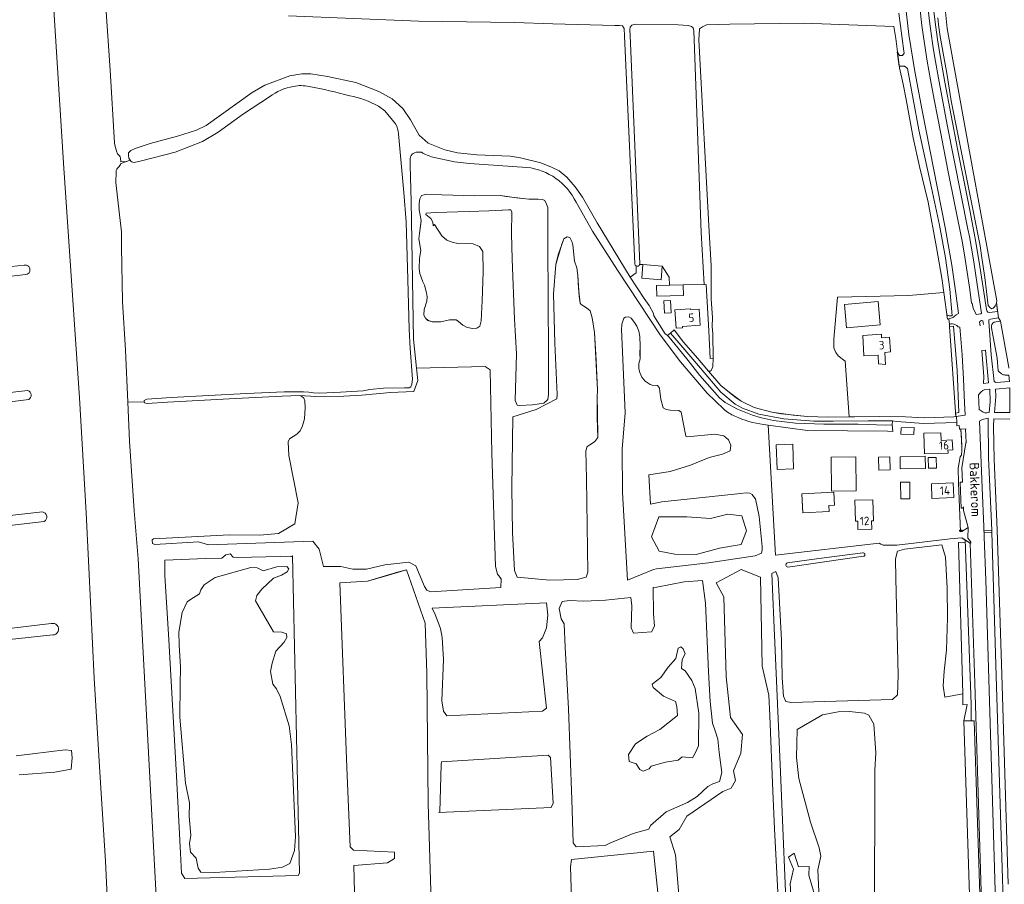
# Model space of a CAD drawing. Header units: metres. Extents: x 209813 to 223847, y 571801 to 587119.
# Tile 578 of 656: x 217179 to 217644, y 579753 to 580161. Entities that reach past the tile are written whole.
import ezdxf
from ezdxf.enums import TextEntityAlignment as Align

# ---------------------------------------------------------------- set-up
doc = ezdxf.new("R2010")
doc.units = ezdxf.units.M
for name, color, linetype, lineweight in [('B-RO-GR-BEPLANTING_CULTUUR_BOSPLANTSOEN-GV', 8, 'Continuous', 0), ('B-RO-GR-GRAS-GV', 8, 'Continuous', 0), ('B-RO-IE-MEUBILAIR_WEGMEUBILAIR-S', 8, 'Continuous', 0), ('B-RO-OG-BEBOUWING-GV', 8, 'Continuous', 0), ('B-RO-OG-BEBOUWING-T18', 8, 'Continuous', 0), ('B-RO-OG-TERREIN_CULTUURSCHEIDING-GV', 8, 'Continuous', 0), ('B-RO-OG-TERREIN_ERF-GV', 8, 'Continuous', 0), ('B-RO-OG-TOPOGRAFIE-T18', 8, 'Continuous', 0), ('B-RO-OG-WATER_GREPPEL-GV', 8, 'Continuous', 0), ('B-RO-OG-WATER_MEER-GV', 8, 'Continuous', 0), ('B-RO-OG-WEG-GV', 8, 'Continuous', 0), ('B-RO-VH-VERHARDING_BETONSTRAATSTEEN-GV', 8, 'Continuous', 0), ('B-RO-VH-VERHARDING_HALFVERHARDING-GV', 8, 'Continuous', 0)]:
    doc.layers.add(name, color=color, linetype=linetype, lineweight=lineweight)
doc.styles.add('NLCS-ISO-M200-T18', font='txt', dxfattribs={"height": 0.36})

# ---------------------------------------------------------------- blocks, each defined once
blk = doc.blocks.new('SIE-WEG_BRIEVENBUS-SO')
at = {"color": 0, "linetype": 'ByBlock', "lineweight": 18}
for points in [[(2, -1), (2, 1), (-2, 1), (-2, -1)], [(-0.1, 0.2), (-0.1, 0.8), (-1.8, 0.8), (-1.8, 0.2)], [(0.1, 0.2), (0.1, 0.8), (1.8, 0.8), (1.8, 0.2)]]:
    blk.add_lwpolyline(points, close=True, dxfattribs=at)

msp = doc.modelspace()

# ---------------------------------------------------------------- linework, layer by layer
at = {"layer": 'B-RO-GR-BEPLANTING_CULTUUR_BOSPLANTSOEN-GV', "flags": 128}
for points in [[(217366.708, 579996.439), (217367.316, 579990.53), (217365.474, 579985.384), (217354.365, 579984.909), (217340.843, 579983.597), (217332.373, 579983.154), (217319.138, 579983.03), (217311.417, 579983.44), (217312.376, 579983.172), (217313.489, 579982.286), (217313.988, 579981.031), (217314.169, 579977.625), (217313.809, 579972.492), (217312.819, 579969.231), (217311.695, 579966.803), (217310.15, 579965.225), (217306.661, 579963.016), (217306.019, 579961.597), (217306.351, 579955.094), (217310.855, 579932.736), (217309.242, 579922.965), (217301.506, 579918.356), (217292.727, 579917.486), (217278.385, 579917.747), (217242.487, 579915.769), (217241.893, 579915.402), (217241.965, 579913.595), (217243.127, 579913.197), (217263.688, 579914.406), (217268.513, 579913.014), (217317.645, 579914.73), (217320.774, 579910.991), (217322.773, 579902.73), (217331.006, 579902.719), (217336.615, 579901.541), (217343.075, 579901.557), (217351.785, 579903.485), (217362.999, 579904.75), (217366.426, 579903.058), (217370.449, 579893.318), (217371.592, 579891.579), (217373.231, 579890.833), (217406.544, 579892.793), (217406.594, 579896.868), (217404.856, 579899.104), (217404.004, 579902.769), (217402.206, 579956.236), (217401.921, 579971.967), (217401.444, 579995.659), (217399.105, 579997.118)], [(217535.154, 579727.826), (217538.338, 579728.142), (217535.755, 579778.842), (217534.96, 579796.665), (217533.52, 579832.286), (217532.99, 579842.081), (217529.865, 579855.762), (217529.084, 579897.781), (217519.865, 579901.293), (217508.184, 579895.045), (217511.704, 579888.463), (217512.879, 579850.869), (217514.888, 579831.437), (217520.58, 579823.508), (217519.799, 579814.685), (217516.317, 579806.239), (217517.21, 579801.708), (217515.297, 579798.135), (217511.342, 579796.539), (217494.313, 579784.925), (217490.741, 579778.671), (217486.257, 579775.087), (217489.017, 579766.664), (217492.438, 579725.433)], [(217503.029, 579885.517), (217501.628, 579896.087), (217493.062, 579895.468), (217480.179, 579892.999), (217478.471, 579892.851), (217478.552, 579880.635), (217479.013, 579874.57), (217477.661, 579871.953), (217469.124, 579871.211), (217468.02, 579873.772), (217468.34, 579884.192), (217467.821, 579888.143), (217455.881, 579886.833), (217445.645, 579886.341), (217438.824, 579886.716), (217435.389, 579886.295), (217434.047, 579882.884), (217434.998, 579878.106), (217436.318, 579875.729), (217436.917, 579864.753), (217438.374, 579835.632), (217440.003, 579792.76), (217440.615, 579772.296), (217441.984, 579770.492), (217455.673, 579770.985), (217457.882, 579772.173), (217468.937, 579776.699), (217476.275, 579778.755), (217477.144, 579780.481), (217484.506, 579786.919), (217494.534, 579791.292), (217499.106, 579794.122), (217504.239, 579798.914), (217506.571, 579800.132), (217509.728, 579801.213), (217510.781, 579805.58), (217509.558, 579814.915), (217508.863, 579821.219), (217507.745, 579825.244), (217506.4, 579828.787), (217505.261, 579839.045), (217504.559, 579852.998)], [(217426.168, 579869.151), (217428.069, 579873.787), (217428.676, 579879.798), (217428.085, 579885.628), (217374.028, 579883.076), (217375.493, 579880.151), (217378.032, 579873.504), (217378.775, 579869.315), (217379.353, 579858.783), (217378.598, 579839.392), (217379.476, 579834.455), (217380.985, 579832.211), (217426.159, 579834.41), (217428.075, 579835.955), (217424.54, 579867.343)], [(217485.495, 579855.304), (217489.077, 579859.371), (217490.244, 579864.226), (217491.535, 579864.768), (217492.514, 579863.914), (217493.576, 579861.601), (217492.121, 579858.893), (217491.702, 579854.545), (217493.534, 579853.496), (217496.65, 579848.993), (217498.156, 579845.121), (217499.938, 579833.475), (217499.722, 579818.151), (217498.244, 579814.567), (217496.893, 579812.392), (217492.027, 579812.935), (217490.168, 579811.367), (217484.155, 579810.383), (217477.376, 579808.559), (217476.538, 579807.247), (217473.731, 579806.08), (217472.164, 579806.991), (217470.391, 579809.668), (217467.01, 579810.689), (217466.692, 579813.944), (217470.072, 579818.985), (217475.541, 579822.705), (217481.487, 579825.796), (217489.914, 579832.471), (217489.531, 579836.683), (217488.866, 579838.985), (217483.254, 579841.611), (217478.37, 579845.659), (217477.86, 579847.19), (217481.978, 579850.399)], [(217377.243, 579786.667), (217430.176, 579789.067), (217431.143, 579791.021), (217429.964, 579812.586), (217428.882, 579813.719), (217378.522, 579810.581), (217378.31, 579809.163), (217377.657, 579786.962)], [(217544.932, 579767.43), (217547.009, 579761.012), (217552.039, 579761.194), (217551.897, 579756.983), (217554.434, 579748.326), (217553.669, 579742.965), (217555.206, 579703.094), (217555.637, 579678.047), (217556.976, 579652.584), (217550.459, 579648.314), (217548.545, 579650.101), (217546.891, 579654.945), (217547.374, 579667.89), (217547.039, 579691.751), (217543.11, 579753.026), (217544.713, 579759.918), (217542.235, 579765.606)]]:
    msp.add_lwpolyline(points, close=True, dxfattribs=at)
for points in [[(217625.011, 579829.917), (217626.644, 579837.61), (217624.662, 579837.49), (217624.522, 579842.718), (217616.143, 579841.105), (217615.365, 579846.461), (217615.838, 579853.337), (217616.921, 579863.343), (217617.31, 579878.461), (217617.198, 579892.563), (217616.489, 579907.236), (217614.675, 579912.994), (217597.033, 579910.891), (217593.695, 579909.952), (217592.88, 579906.414), (217592.887, 579897.051), (217594.085, 579851.527), (217593.793, 579842.176), (217591.329, 579840.008), (217543.534, 579838.489), (217541, 579839.075), (217539.899, 579841.56), (217539.23, 579850.15), (217539.031, 579867.974), (217537.458, 579897.462), (217536.335, 579900.468), (217534.365, 579899.489), (217535.393, 579877.429), (217538.363, 579809.305), (217541.969, 579723.004)], [(217373.63, 579744.396), (217372.198, 579790.937), (217371.606, 579852.223), (217370.682, 579875.936), (217368.558, 579882.3), (217361.992, 579901.258), (217350.736, 579897.807), (217343.559, 579895.873), (217330.472, 579895.078), (217333.699, 579807.844), (217335.395, 579770.44), (217336.903, 579768.799), (217356.347, 579767.971), (217356.287, 579764.852), (217353.03, 579762.944), (217337.078, 579761.592), (217338.335, 579711.147)], [(217558.211, 579715.256), (217556.202, 579759.592), (217557.59, 579766.038), (217556.752, 579769.94), (217552.691, 579782.01), (217547.235, 579802.633), (217546.119, 579812.572), (217546.44, 579825.743), (217558.394, 579832.745), (217565.684, 579834.203), (217571.15, 579834.386), (217578.166, 579833.547), (217580.19, 579832.607), (217582.614, 579828.267), (217583.566, 579814.761), (217583.086, 579806.619), (217582.943, 579734.635)], [(217631.073, 579646.188), (217625.011, 579829.917), (217628.569, 579829.924)], [(217179.129, 579804.341), (217195.947, 579805.675), (217203.562, 579807.04), (217204.092, 579812.438), (217203.774, 579815.825), (217200.811, 579816.142), (217177.633, 579813.39)], [(217480.998, 579744.338), (217478.602, 579768.337), (217439.841, 579764.417), (217439.366, 579761.027), (217442.212, 579670.558)]]:
    msp.add_lwpolyline(points, dxfattribs=at)
at = {"layer": 'B-RO-GR-GRAS-GV', "flags": 128}
for points in [[(217223.543, 579682.462), (217223.182, 579689.435), (217221.739, 579723.456), (217219.867, 579763.643), (217217.247, 579803.117), (217214.464, 579850.074), (217212.856, 579882.781), (217210.752, 579928.039), (217207.621, 579982.37), (217200.218, 580090.867), (217195.291, 580168.008), (217186.665, 580325.601), (217179.342, 580442.874)], [(217748.758, 580186.596), (217659.26, 580185.845), (217637.499, 580185.859), (217614.757, 580186.309), (217614.773, 580183.438), (217614.446, 580183.301), (217614.898, 580180.122), (217615.062, 580180.136), (217615.21, 580177.372), (217617.152, 580156.686), (217626.677, 580104.696), (217640.636, 580028.106), (217640.476, 580027.395), (217641.448, 580020.215), (217642.374, 580018.571), (217646.361, 579996.698), (217646.361, 579996.398)], [(217220.074, 580166.987), (217222.086, 580137.033), (217224.014, 580102.785)], [(217469.805, 580045.641), (217464.797, 580153.33), (217464.69, 580156.748), (217463.882, 580157.926), (217462.472, 580158.139), (217460.349, 580158.148), (217431.056, 580158.881), (217412.999, 580159.561), (217367.684, 580160.252), (217306.215, 580162.7)], [(217482.608, 580044.612), (217485.927, 580039.369), (217486.034, 580035.513), (217492.571, 580035.695), (217502.416, 580035.937), (217500.998, 580060.477), (217497.761, 580151.488), (217497.546, 580155.484), (217497.207, 580157.075), (217496.506, 580157.635), (217494.945, 580158.226), (217490.22, 580158.427), (217469.898, 580158.822), (217468.31, 580158.316), (217467.517, 580157.324), (217467.396, 580156.106), (217467.487, 580153.479), (217472.065, 580045.669)], [(217231.466, 580094.567), (217230.906, 580095.539), (217230.626, 580096.885), (217230.718, 580097.99), (217231.823, 580099.176), (217233.8, 580100.13), (217241.002, 580102.373), (217253.822, 580105.831), (217262.846, 580108.747), (217267.354, 580110.916), (217289.14, 580126.598), (217294.997, 580129.963), (217306.917, 580134.371), (217312.462, 580135.323), (217316.77, 580135.339), (217324.723, 580134.071), (217338.063, 580131.175), (217348.95, 580126.967), (217355.178, 580123.532), (217360.181, 580119.018), (217363.859, 580113.669), (217367.992, 580106.418), (217372.112, 580102.542), (217380.057, 580099.401), (217386.04, 580098.076), (217395.171, 580097.133), (217410.916, 580096.488), (217415.784, 580095.703), (217425.315, 580093.324), (217430.471, 580091.305), (217434.003, 580089.594), (217437.674, 580086.51), (217441.623, 580082.048), (217445.042, 580077.056), (217451.882, 580065.02), (217467.527, 580039.393), (217470.402, 580041.461), (217470.402, 580044.642)], [(217297.307, 580124.493), (217284.932, 580116.426), (217273.001, 580107.736), (217265.683, 580103.412), (217252.71, 580098.423), (217236.91, 580094.265), (217233.347, 580093.454)], [(217356.826, 580111.728), (217351.67, 580117.882), (217348.687, 580120.013)], [(217224.811, 580089.064), (217224.739, 580084.022), (217226.389, 580068.767), (217227.365, 580060.783), (217227.422, 580053.591), (217227.79, 580027.925), (217229.212, 580004.937), (217230.335, 579980.359), (217238.137, 579980.561), (217238.069, 579981.11), (217239.321, 579981.752), (217250.894, 579982.534), (217286.363, 579984.441), (217304.231, 579985.265), (217313.243, 579985.286), (217315.775, 579985.069), (217317.998, 579984.728), (217321.101, 579984.593), (217330.771, 579985.126), (217341.491, 579985.702), (217344.674, 579986.356), (217351.076, 579986.997), (217360.946, 579987.056), (217363.243, 579987.097), (217363.999, 579987.625), (217364.515, 579988.865), (217364.828, 579991.17), (217363.668, 580005.613), (217363.201, 580014.831), (217362.628, 580038.181), (217361.828, 580065.543), (217360.746, 580079.243), (217358.17, 580107.026)], [(216954.127, 580102.957), (216951.703, 580094.915), (216946.412, 580082.03), (216944.495, 580077.042), (216942.47, 580073.343), (216939.824, 580067.194), (216938.021, 580063.717), (216937.566, 580062.37), (216936.618, 580060.446), (216934.406, 580054.859), (216931.928, 580043.577), (216930.901, 580030.807), (216930.639, 580025.156), (216931.062, 580019.802), (216931.424, 580018.38), (216932.096, 580017.281), (216932.959, 580017.052), (216947.841, 580018.409), (216952.849, 580018.808), (216963.655, 580020.337), (216973.973, 580021.101), (217039.045, 580028.28), (217112.465, 580037.741), (217181.393, 580044.984)], [(217226.888, 580095.505), (217227.003, 580093.752), (217229.587, 580093.886)], [(217418.737, 580091.194), (217391.643, 580093.079), (217384.6, 580093.74), (217374.364, 580095.928)], [(217231.466, 580094.567), (217227.054, 580092.968)], [(217363.749, 580092.008), (217364.096, 580075.296), (217365.304, 580010.085), (217366.708, 579996.439), (217399.105, 579997.118), (217401.444, 579995.659), (217401.921, 579971.967), (217402.206, 579956.236), (217404.004, 579902.769), (217404.856, 579899.104), (217406.594, 579896.868), (217406.544, 579892.793), (217373.231, 579890.833), (217371.592, 579891.579), (217370.449, 579893.318), (217366.426, 579903.058), (217362.999, 579904.75), (217351.785, 579903.485), (217343.075, 579901.557), (217336.615, 579901.541), (217331.006, 579902.719), (217322.773, 579902.73), (217320.774, 579910.991), (217317.645, 579914.73), (217268.513, 579913.014), (217263.688, 579914.406), (217243.127, 579913.197), (217241.965, 579913.595), (217241.893, 579915.402), (217242.487, 579915.769), (217278.385, 579917.747), (217292.727, 579917.486), (217301.506, 579918.356), (217309.242, 579922.965), (217310.855, 579932.736), (217306.351, 579955.094), (217306.019, 579961.597), (217306.661, 579963.016), (217310.15, 579965.225), (217311.695, 579966.803), (217312.819, 579969.231), (217313.809, 579972.492), (217314.169, 579977.625), (217313.988, 579981.031), (217313.489, 579982.286), (217312.376, 579983.172), (217311.417, 579983.44), (217307.317, 579983.39), (217303.316, 579983.127), (217281.233, 579982.035), (217249.147, 579980.285), (217239.573, 579979.659), (217238.208, 579979.991), (217238.137, 579980.561)], [(217511.715, 579977.078), (217503.864, 579984.66), (217491.303, 579999.345), (217481.674, 580012.059), (217461.625, 580042.66), (217449.707, 580061.05), (217442.049, 580074.709)], [(217471.998, 580045.255), (217473.461, 580045.255), (217482.608, 580044.612)], [(217182.21, 580040.572), (216974.573, 580016.766), (216934.119, 580012.047)], [(216934.472, 580009.048), (216940.34, 579957.761), (216942.994, 579957.395), (216949.972, 579957.998), (216971.756, 579960.918), (216984.902, 579962.849), (217065.58, 579972.639), (217183.162, 579985.777)], [(217183.585, 579981.65), (217135.843, 579975.65), (217072.127, 579968.197), (217022.876, 579962.728), (216985.504, 579958.678), (216949.008, 579954.455), (216940.335, 579953.441), (216939.532, 579953.161), (216939.347, 579952.619), (216942.494, 579920.511), (216943.975, 579913.864), (216945.721, 579901.381), (216945.867, 579901.052), (216946.78, 579900.787), (216948.086, 579900.845), (216972.22, 579903.579), (216987.236, 579905.203), (217100.745, 579918.565), (217190.041, 579928.521)], [(217230.335, 579980.359), (217231.178, 579961.891), (217233.382, 579928.99), (217235.317, 579906.361), (217250.151, 579626.078), (217250.568, 579626.078), (217250.568, 579627.016), (217253.525, 579627.016), (217253.654, 579623.733), (217254.636, 579601.159)], [(217625.669, 579915.291), (217624.185, 579916.245), (217618.68, 579915.848), (217593.457, 579912.839), (217588.152, 579912.776), (217587.002, 579912.895), (217585.931, 579913.252), (217585.067, 579913.841), (217536.107, 579908.116), (217532.693, 579969.459), (217530.438, 579969.772)], [(217190.826, 579923.954), (216978.711, 579899.396), (216960.954, 579897.182), (216946.78, 579895.181), (216947.341, 579887.894), (216948.274, 579874.341)], [(217541.969, 579723.004), (217538.363, 579809.305), (217535.393, 579877.429), (217534.365, 579899.489), (217536.335, 579900.468), (217537.458, 579897.462), (217539.031, 579867.974), (217539.23, 579850.15), (217539.899, 579841.56), (217541, 579839.075), (217543.534, 579838.489), (217591.329, 579840.008), (217593.793, 579842.176), (217594.085, 579851.527), (217592.887, 579897.051), (217592.88, 579906.414), (217593.695, 579909.952), (217597.033, 579910.891), (217614.675, 579912.994), (217616.489, 579907.236), (217617.198, 579892.563), (217617.31, 579878.461), (217616.921, 579863.343), (217615.838, 579853.337), (217615.365, 579846.461), (217616.143, 579841.105), (217624.522, 579842.718), (217622.61, 579914.062), (217625.71, 579914.182), (217625.669, 579915.291)], [(217541.817, 579904.446), (217556.542, 579906.515), (217577.393, 579909.18)], [(217338.335, 579711.147), (217337.078, 579761.592), (217353.03, 579762.944), (217356.287, 579764.852), (217356.347, 579767.971), (217336.903, 579768.799), (217335.395, 579770.44), (217333.699, 579807.844), (217330.472, 579895.078), (217343.559, 579895.873), (217357.773, 579900.062), (217361.992, 579901.258), (217368.558, 579882.3), (217370.682, 579875.936), (217371.606, 579852.223), (217372.198, 579790.937), (217373.63, 579744.396)], [(216949.33, 579868.022), (216952.643, 579848.68), (216952.753, 579847.122), (217194.158, 579875.778)], [(217194.958, 579870.43), (217083.815, 579858.469), (216953.046, 579842.98), (216953.353, 579838.643), (216955.765, 579815.414)], [(217177.633, 579813.39), (217200.811, 579816.142), (217203.774, 579815.825), (217204.092, 579812.438), (217203.562, 579807.04), (217195.947, 579805.675), (217179.129, 579804.341)], [(217442.212, 579670.558), (217439.366, 579761.027), (217439.841, 579764.417), (217478.602, 579768.337), (217480.998, 579744.338)]]:
    msp.add_lwpolyline(points, dxfattribs=at)
for points in [[(217569.022, 579999.614), (217565.725, 580002.263), (217564.631, 580003.789), (217563.736, 580005.945), (217563.674, 580010.009), (217565.456, 580029.826), (217598.934, 580030.713), (217615.635, 580032.102), (217614.74, 580038.889), (217612.163, 580053.292), (217608.276, 580074.777), (217604.093, 580091.551), (217601.183, 580105.177), (217597.895, 580123.191), (217596.42, 580130.392), (217594.7, 580138.131), (217592.884, 580152.023), (217592.087, 580157.668), (217549.483, 580159.318), (217514.525, 580158.722), (217503.545, 580158.458), (217501.759, 580157.598), (217500.29, 580156.645), (217500.031, 580151.425), (217504.759, 580060.708), (217505.725, 580044.879), (217505.75, 580028.966), (217506.484, 580020.272), (217506.313, 580016.066), (217506.525, 580012.519), (217506.794, 580001.058), (217506.509, 579997.05), (217505.751, 579995.268), (217505.297, 579994.946), (217504.488, 579995.002), (217510.328, 579988.262), (217516.926, 579982.87), (217520.005, 579980.749), (217526.12, 579977.843), (217534.344, 579975.584), (217544.446, 579974.178), (217551.232, 579973.578), (217561.092, 579973.326), (217570.932, 579973.414)], [(217368.623, 580063.424), (217368.907, 580066.171), (217367.886, 580071.073), (217367.952, 580074.141), (217368.173, 580076.386), (217369.029, 580077.832), (217371.473, 580078.497), (217378.631, 580078.221), (217394.043, 580077.737), (217406.128, 580077.933), (217413.804, 580076.736), (217419.656, 580076.175), (217424.163, 580076.137), (217426.074, 580075.934), (217427.179, 580075.477), (217428.019, 580073.847), (217428.596, 580072.307), (217428.665, 580069.781), (217428.733, 580055.5), (217428.678, 580054.593), (217429.016, 580003.073), (217428.933, 579983.973), (217428.666, 579981.584), (217426.767, 579979.832), (217421.393, 579979.02), (217415.222, 579978.765), (217414.241, 579978.938), (217413.318, 579981.186), (217413.801, 580003.226), (217412.956, 580019.592), (217411.849, 580047.779), (217411.58, 580060.006), (217411.732, 580069.999), (217411.257, 580071.206), (217407.278, 580071.039), (217400.87, 580070.732), (217391.459, 580070.323), (217375.634, 580069.941), (217371.231, 580069.503), (217371.051, 580068.904), (217373.423, 580066.968), (217374.384, 580065.245), (217374.581, 580063.579), (217375.143, 580064.162), (217378.696, 580058.837), (217380.974, 580056.852), (217383.473, 580055.8), (217386.225, 580055.207), (217393.381, 580055.05), (217396.408, 580053.794), (217397.977, 580051.461), (217398.151, 580041.856), (217397.612, 580028.183), (217397.188, 580018.662), (217396.517, 580016.218), (217395.079, 580015.31), (217393.245, 580015.181), (217390.568, 580015.586), (217388.474, 580016.621), (217386.51, 580018.445), (217385.377, 580019.14), (217382.3, 580019.203), (217378.191, 580018.318), (217375.641, 580018.248), (217374.09, 580018.315), (217372.004, 580018.969), (217370.913, 580019.927), (217370.124, 580021.367), (217370.362, 580024.018), (217371.554, 580027.997), (217371.684, 580030.003), (217371.459, 580031.93), (217370.366, 580035.63), (217369.648, 580037.095), (217368.266, 580041.004), (217367.987, 580043.24), (217368.108, 580048.393), (217368.641, 580051.907), (217367.801, 580057.472), (217368.018, 580059.931)], [(217449.593, 580020.184), (217450.768, 580013.243), (217452.14, 579986.182), (217451.916, 579982.744), (217451.951, 579972.945), (217452.238, 579963.699), (217450.843, 579961.742), (217449.266, 579960.593), (217447.166, 579959.387), (217446.677, 579957.399), (217446.893, 579944.193), (217447.477, 579900.117), (217446.757, 579897.743), (217442.582, 579896.571), (217429.687, 579896.289), (217414.162, 579897.772), (217412.962, 579900.85), (217411.993, 579918.787), (217411.658, 579939.93), (217412.124, 579973.368), (217423.196, 579976.859), (217432.929, 579981.852), (217433.083, 579983.905), (217431.95, 580008.229), (217431.385, 580031.514), (217432.376, 580045.266), (217435.254, 580054.879), (217436.233, 580057.424), (217437.718, 580058.381), (217439.01, 580058.142), (217439.976, 580056.157), (217440.432, 580054.639), (217441.241, 580046.833), (217442.346, 580043.753), (217442.793, 580040.161), (217443.448, 580030.326), (217443.985, 580027.021), (217444.425, 580026.385), (217446.861, 580024.88), (217448.627, 580023.457)], [(217472.147, 580003.163), (217472.189, 580000.851), (217471.682, 579998.568), (217471.681, 579996.002), (217472.116, 579994.388), (217473.087, 579992.117), (217474.622, 579990.285), (217477.035, 579988.707), (217477.923, 579988.413), (217480.5, 579988.269), (217481.43, 579986.951), (217481.505, 579985.45), (217482.049, 579981.764), (217483.054, 579977.61), (217484.594, 579976.827), (217486.41, 579976.598), (217490.515, 579976.41), (217491.645, 579975.653), (217493.81, 579964.333), (217494.484, 579963.94), (217507.574, 579965.298), (217511.738, 579964.467), (217513.966, 579962.529), (217515.012, 579960.068), (217514.824, 579957.299), (217511.179, 579955.826), (217504.795, 579954.184), (217496.087, 579950.521), (217486.413, 579947.532), (217476.329, 579946.11), (217477.167, 579932.224), (217482.428, 579933.262), (217519.667, 579937.193), (217522.321, 579937.608), (217523.976, 579937.364), (217525.194, 579936.744), (217525.778, 579935.744), (217526.733, 579934.651), (217528.474, 579926.352), (217529.871, 579912.233), (217529.898, 579910.656), (217529.507, 579909.023), (217526.62, 579907.767), (217504.45, 579904.534), (217479.98, 579901.706), (217478.484, 579901.335), (217466.263, 579896.309), (217463.867, 579937.753), (217463.712, 579958.113), (217465.128, 579975.297), (217463.448, 580014.784), (217463.618, 580016.653), (217463.619, 580017.219), (217464.498, 580020.001), (217465.301, 580020.445), (217466.966, 580020.69), (217468.028, 580019.946), (217469.637, 580017.996), (217470.623, 580016.226), (217471.595, 580013.883), (217472.093, 580011.412), (217472.272, 580006.79)], [(217307.637, 579907.492), (217308.078, 579907.738), (217311.498, 579758.044), (217310.744, 579756.929), (217257.342, 579755.463), (217255.72, 579757.953), (217255.293, 579767.386), (217253.278, 579806.837), (217249.691, 579868.187), (217247.813, 579898.519), (217247.912, 579905.764), (217267.136, 579906.459), (217274.77, 579906.63), (217276.709, 579908.226), (217278.645, 579908.766), (217280.173, 579907.227), (217281.996, 579906.932), (217302.36, 579907.453), (217307.279, 579907.626)], [(217426.168, 579869.151), (217424.54, 579867.343), (217428.075, 579835.955), (217426.159, 579834.41), (217380.985, 579832.211), (217379.476, 579834.455), (217378.598, 579839.392), (217379.353, 579858.783), (217378.775, 579869.315), (217378.032, 579873.504), (217375.493, 579880.151), (217374.131, 579883.031), (217428.085, 579885.628), (217428.676, 579879.798), (217428.069, 579873.787)]]:
    msp.add_lwpolyline(points, close=True, dxfattribs=at)
at = {"layer": 'B-RO-GR-GRAS-GV'}
for points in [[(217308.562, 580129.397, 0.1230124), (217297.307, 580124.493)], [(217315.991, 580129.33, 0.1080945), (217308.562, 580129.397)], [(217335.113, 580125.009, 0.018463), (217315.991, 580129.33)], [(217348.687, 580120.013, 0.0758199), (217335.113, 580125.009)], [(217358.17, 580107.026, 0.0974665), (217356.826, 580111.728)], [(217224.014, 580102.785, 0.0316668), (217225.145, 580098.347)], [(217225.145, 580098.347, 0.1055157), (217225.565, 580097.62)], [(217225.565, 580097.62, -0.0033005), (217226.39, 580096.699)], [(217226.39, 580096.699, -0.1658947), (217226.888, 580095.505)], [(217363.889, 580096.228, 0.095755), (217363.749, 580092.008)], [(217365.703, 580098.075, 0.2084394), (217363.889, 580096.228)], [(217369.011, 580098.305, 0.1232879), (217365.703, 580098.075)], [(217374.364, 580095.928, -0.0463724), (217369.011, 580098.305)], [(217225.947, 580091.299, 0.1849891), (217224.811, 580089.064)], [(217227.054, 580092.968, -0.1502528), (217225.947, 580091.299)], [(217233.347, 580093.454, -0.1986889), (217231.466, 580094.567)], [(217442.049, 580074.709, 0.2562982), (217418.737, 580091.194)], [(217181.393, 580044.984, -1.0713422), (217182.21, 580040.572)], [(217470.402, 580044.642, -0.2773327), (217469.805, 580045.641)], [(217472.065, 580045.669, -0.0940843), (217471.998, 580045.255)], [(217183.162, 579985.777, -0.6722687), (217183.585, 579981.65)], [(217516.958, 579973.764, -0.0821179), (217511.715, 579977.078)], [(217530.438, 579969.772, -0.0780912), (217516.958, 579973.764)], [(217190.041, 579928.521, -0.7330018), (217190.826, 579923.954)], [(217194.158, 579875.778, -1.1705742), (217194.958, 579870.43)]]:
    msp.add_lwpolyline(points, format="xyb", dxfattribs=at)
at = {"layer": 'B-RO-OG-BEBOUWING-GV', "flags": 128}
for points in [[(217473.461, 580045.255), (217473.007, 580038.798), (217482.154, 580038.155), (217482.608, 580044.612)], [(217492.571, 580035.695), (217479.919, 580035.342), (217480.057, 580030.387), (217492.709, 580030.74)], [(217568.682, 580026.4), (217569.639, 580015.424), (217585.532, 580016.81), (217584.575, 580027.786)], [(217577.312, 580011.825), (217577.92, 580002.182), (217584.556, 580002.6), (217584.82, 579998.41), (217588.084, 579998.114), (217587.722, 580003.855), (217590.468, 580004.028), (217590.028, 580011.004), (217586.235, 580010.765), (217586.133, 580012.381)], [(217601.564, 579968.329), (217595.414, 579968.212), (217595.381, 579965.163), (217601.529, 579965.097)], [(217619.803, 579957.759), (217619.607, 579962.512), (217614.435, 579962.299), (217614.286, 579965.897), (217606.247, 579965.7), (217606.486, 579956.002), (217617.612, 579956.276), (217617.555, 579957.666)], [(217544.275, 579960.481), (217536.534, 579960.208), (217536.944, 579948.601), (217544.685, 579948.874)], [(217562.639, 579938.366), (217574.289, 579938.505), (217574.097, 579954.542), (217562.447, 579954.403)], [(217584.776, 579954.388), (217584.932, 579948.235), (217590.233, 579948.369), (217590.077, 579954.522)], [(217595.028, 579948.839), (217606.899, 579949.028), (217606.807, 579954.791), (217594.936, 579954.602)], [(217608.375, 579949.198), (217612.096, 579949.25), (217612.027, 579954.205), (217608.306, 579954.153)], [(217595.245, 579934.639), (217599.574, 579934.675), (217599.509, 579942.542), (217595.18, 579942.506)], [(217619.987, 579942.252), (217609.729, 579941.818), (217610.021, 579934.914), (217620.279, 579935.348)], [(217548.972, 579930.756), (217549.119, 579928.044), (217561.541, 579928.716), (217561.39, 579931.5), (217563.991, 579931.641), (217563.653, 579937.886), (217548.63, 579937.073)], [(217573.638, 579934.09), (217573.891, 579924.142), (217574.954, 579924.169), (217575.055, 579920.174), (217581.584, 579920.34), (217581.483, 579924.283), (217582.429, 579924.307), (217582.175, 579934.306)]]:
    msp.add_lwpolyline(points, close=True, dxfattribs=at)
at = {"layer": 'B-RO-OG-TERREIN_CULTUURSCHEIDING-GV', "flags": 128}
msp.add_lwpolyline([(217591.357, 579971.497), (217579.875, 579971.5), (217563.369, 579971.295), (217554.176, 579971.435), (217540.064, 579972.478), (217528.323, 579974.694), (217520.588, 579977.446), (217517.081, 579979.383), (217510.332, 579985.108), (217500.704, 579996.403), (217496.129, 580001.747), (217487.632, 580011.705), (217486.516, 580012.944), (217485.236, 580011.791), (217486.002, 580011.035), (217490.124, 580005.897), (217494.924, 580000), (217500.443, 579992.875), (217509.785, 579982.438), (217512.411, 579980.191), (217518.255, 579977.012), (217525.325, 579974.2), (217529.512, 579972.866), (217535.173, 579971.754), (217545.519, 579970.475), (217559.029, 579970.014), (217575.195, 579969.893), (217588.261, 579969.522), (217591.241, 579969.597)], close=True, dxfattribs=at)
at = {"layer": 'B-RO-OG-TERREIN_ERF-GV', "flags": 128}
for points in [[(217470.402, 580044.642), (217470.402, 580041.461), (217467.527, 580039.393), (217474.154, 580029.285), (217476.575, 580025.919), (217478.53, 580022.196), (217478.669, 580021.056), (217484.048, 580012.589), (217484.833, 580012.189), (217485.236, 580011.791), (217486.516, 580012.944)], [(217486.516, 580012.944), (217488.298, 580014.55), (217492.687, 580008.588), (217499.519, 580000.892), (217504.488, 579995.002), (217505.297, 579994.946), (217505.751, 579995.268), (217506.509, 579997.05), (217506.794, 580001.058), (217505.23, 580000.992), (217504.684, 580014.015), (217503.416, 580035.961), (217492.571, 580035.695), (217492.709, 580030.74), (217480.057, 580030.387), (217479.919, 580035.342), (217486.034, 580035.513), (217485.927, 580039.369), (217482.608, 580044.612), (217482.154, 580038.155), (217473.007, 580038.798), (217473.461, 580045.255), (217471.998, 580045.255)]]:
    msp.add_lwpolyline(points, dxfattribs=at)
at = {"layer": 'B-RO-OG-TERREIN_ERF-GV'}
msp.add_lwpolyline([(217471.998, 580045.255, -0.457608), (217470.402, 580044.642)], format="xyb", dxfattribs=at)
at = {"layer": 'B-RO-OG-TERREIN_ERF-GV', "flags": 128}
for points in [[(217563.674, 580010.009), (217563.736, 580005.945), (217564.631, 580003.789), (217565.725, 580002.263), (217569.022, 579999.614), (217570.932, 579973.414), (217585.434, 579973.491), (217597.46, 579973.423), (217606.27, 579972.952), (217620.294, 579973.405), (217621.224, 579973.525), (217618.312, 580016.062), (217618.243, 580017.077), (217618.06, 580019.747), (217617.293, 580019.591), (217615.635, 580032.102), (217598.934, 580030.713), (217565.456, 580029.826)], [(217483.452, 580028.134), (217486.584, 580028.273), (217486.842, 580022.454), (217483.71, 580022.315)], [(217569.639, 580015.424), (217568.682, 580026.4), (217584.575, 580027.786), (217585.532, 580016.81)], [(217488.674, 580023.95), (217496.039, 580024.407), (217496.064, 580024.009), (217500.164, 580024.263), (217500.655, 580016.62), (217492.172, 580016.083), (217492.217, 580015.375), (217489.217, 580015.192)], [(217577.92, 580002.182), (217577.312, 580011.825), (217586.133, 580012.381), (217586.235, 580010.765), (217590.028, 580011.004), (217590.468, 580004.028), (217587.722, 580003.855), (217588.084, 579998.114), (217584.82, 579998.41), (217584.556, 580002.6)], [(217624.322, 579916.157), (217628.129, 579913.709), (217628.396, 579913.742), (217628.354, 579914.298), (217627.798, 579915.2), (217626.906, 579916.094), (217627.137, 579921.154), (217624.176, 579919.22), (217623.514, 579919.127), (217622.607, 579942.185), (217622.453, 579949.226), (217623.29, 579954.545), (217623.912, 579955.37), (217624.094, 579957.508), (217623.98, 579963.358), (217623.646, 579967.614), (217623.059, 579967.592), (217622.937, 579969.308), (217621.78, 579969.202), (217621.728, 579970.66), (217606.017, 579970.339), (217593.432, 579971.187), (217591.357, 579971.497), (217591.241, 579969.597), (217591.44, 579968.199), (217591.55, 579966.492), (217589.074, 579966.572), (217551.287, 579966.883), (217532.693, 579969.459), (217536.107, 579908.116), (217585.067, 579913.841), (217585.931, 579913.252), (217587.002, 579912.895), (217588.152, 579912.776), (217593.457, 579912.839), (217618.68, 579915.848), (217624.185, 579916.245)], [(217601.529, 579965.097), (217595.381, 579965.163), (217595.414, 579968.212), (217601.564, 579968.329)], [(217617.612, 579956.276), (217606.486, 579956.002), (217606.247, 579965.7), (217614.286, 579965.897), (217614.435, 579962.299), (217619.607, 579962.512), (217619.803, 579957.759), (217617.555, 579957.666)], [(217536.944, 579948.601), (217536.534, 579960.208), (217544.275, 579960.481), (217544.685, 579948.874)], [(217574.097, 579954.542), (217574.289, 579938.505), (217562.639, 579938.366), (217562.447, 579954.403)], [(217590.233, 579948.369), (217584.932, 579948.235), (217584.776, 579954.388), (217590.077, 579954.522)], [(217606.807, 579954.791), (217606.899, 579949.028), (217595.028, 579948.839), (217594.936, 579954.602)], [(217612.027, 579954.205), (217612.096, 579949.25), (217608.375, 579949.198), (217608.306, 579954.153)], [(217599.509, 579942.542), (217599.574, 579934.675), (217595.245, 579934.639), (217595.18, 579942.506)], [(217610.021, 579934.914), (217609.729, 579941.818), (217619.987, 579942.252), (217620.279, 579935.348)], [(217563.991, 579931.641), (217561.39, 579931.5), (217561.541, 579928.716), (217549.119, 579928.044), (217548.63, 579937.073), (217563.653, 579937.886)], [(217582.429, 579924.307), (217581.483, 579924.283), (217581.584, 579920.34), (217575.055, 579920.174), (217574.954, 579924.169), (217573.891, 579924.142), (217573.638, 579934.09), (217582.175, 579934.306)]]:
    msp.add_lwpolyline(points, close=True, dxfattribs=at)
at = {"layer": 'B-RO-OG-WATER_GREPPEL-GV'}
for points in [[(217577.757, 579907.563, 0.9998107), (217577.393, 579909.18)], [(217541.817, 579904.446, 0.7979489), (217541.931, 579902.413)]]:
    msp.add_lwpolyline(points, format="xyb", dxfattribs=at)
at = {"layer": 'B-RO-OG-WATER_GREPPEL-GV', "flags": 128}
msp.add_lwpolyline([(217541.931, 579902.413), (217577.757, 579907.563)], dxfattribs=at)
at = {"layer": 'B-RO-OG-WATER_MEER-GV', "flags": 128}
for points in [[(217367.886, 580071.073), (217368.907, 580066.171), (217368.018, 580059.931), (217367.801, 580057.472), (217368.641, 580051.907), (217368.108, 580048.393), (217367.987, 580043.24), (217368.266, 580041.004), (217369.648, 580037.095), (217370.366, 580035.63), (217371.459, 580031.93), (217371.684, 580030.003), (217371.554, 580027.997), (217370.362, 580024.018), (217370.124, 580021.367), (217370.913, 580019.927), (217372.077, 580018.875), (217374.09, 580018.315), (217375.641, 580018.248), (217378.191, 580018.318), (217382.3, 580019.203), (217385.377, 580019.14), (217386.51, 580018.445), (217388.474, 580016.621), (217390.568, 580015.586), (217393.245, 580015.181), (217395.079, 580015.31), (217396.517, 580016.218), (217397.188, 580018.662), (217397.612, 580028.183), (217398.151, 580041.856), (217397.977, 580051.461), (217396.408, 580053.794), (217393.381, 580055.05), (217386.225, 580055.207), (217383.473, 580055.8), (217380.974, 580056.852), (217378.696, 580058.837), (217375.143, 580064.162), (217374.581, 580063.579), (217374.384, 580065.245), (217373.423, 580066.968), (217371.051, 580068.904), (217371.231, 580069.503), (217375.634, 580069.941), (217391.459, 580070.323), (217400.87, 580070.732), (217410.089, 580071.209), (217411.257, 580071.206), (217411.732, 580069.999), (217411.58, 580060.006), (217411.849, 580047.779), (217412.956, 580019.592), (217413.801, 580003.226), (217413.318, 579981.186), (217414.241, 579978.938), (217415.222, 579978.765), (217421.393, 579979.02), (217426.767, 579979.832), (217428.666, 579981.584), (217428.933, 579983.973), (217429.016, 580003.073), (217428.678, 580054.593), (217428.733, 580055.5), (217428.665, 580069.781), (217428.596, 580072.307), (217428.019, 580073.847), (217427.179, 580075.477), (217426.074, 580075.934), (217424.163, 580076.137), (217419.656, 580076.175), (217409.071, 580077.39), (217406.128, 580077.933), (217394.043, 580077.737), (217378.631, 580078.221), (217371.473, 580078.497), (217369.029, 580077.832), (217368.173, 580076.386), (217367.952, 580074.141)], [(217451.439, 580000), (217450.768, 580013.243), (217449.593, 580020.184), (217448.627, 580023.457), (217446.861, 580024.88), (217444.425, 580026.385), (217443.985, 580027.021), (217443.092, 580034.206), (217442.793, 580040.161), (217442.346, 580043.753), (217441.241, 580046.833), (217440.432, 580054.639), (217439.976, 580056.157), (217439.01, 580058.142), (217437.718, 580058.381), (217436.233, 580057.424), (217433.605, 580049.818), (217432.376, 580045.266), (217431.385, 580031.514), (217431.95, 580008.229), (217433.083, 579983.905), (217432.929, 579981.852), (217423.196, 579976.859), (217412.124, 579973.368), (217411.658, 579939.93), (217411.993, 579918.787), (217412.962, 579900.85), (217414.162, 579897.772), (217429.687, 579896.289), (217442.582, 579896.571), (217446.757, 579897.743), (217447.477, 579900.117), (217446.893, 579944.193), (217446.677, 579957.399), (217447.166, 579959.387), (217449.266, 579960.593), (217450.843, 579961.742), (217452.238, 579963.699), (217452.045, 579975.641), (217451.916, 579982.744), (217452.14, 579986.182)], [(217471.682, 579998.568), (217472.189, 580000.851), (217472.272, 580006.79), (217472.093, 580011.412), (217471.595, 580013.883), (217470.623, 580016.226), (217469.637, 580017.996), (217468.028, 580019.946), (217466.966, 580020.69), (217465.301, 580020.445), (217464.498, 580020.001), (217463.619, 580017.219), (217463.618, 580016.653), (217463.448, 580014.784), (217465.128, 579975.297), (217463.712, 579958.113), (217463.867, 579937.753), (217466.263, 579896.309), (217478.484, 579901.335), (217479.98, 579901.706), (217504.45, 579904.534), (217526.62, 579907.767), (217529.507, 579909.023), (217529.898, 579910.656), (217529.871, 579912.233), (217528.474, 579926.352), (217526.733, 579934.651), (217525.778, 579935.744), (217525.194, 579936.744), (217523.976, 579937.364), (217522.321, 579937.608), (217519.667, 579937.193), (217482.428, 579933.262), (217477.167, 579932.224), (217476.329, 579946.11), (217486.413, 579947.532), (217496.087, 579950.521), (217504.795, 579954.184), (217511.179, 579955.826), (217514.824, 579957.299), (217515.012, 579960.068), (217513.966, 579962.529), (217511.738, 579964.467), (217507.574, 579965.298), (217494.484, 579963.94), (217493.81, 579964.333), (217491.645, 579975.653), (217490.515, 579976.41), (217486.41, 579976.598), (217484.594, 579976.827), (217483.054, 579977.61), (217482.049, 579981.764), (217481.505, 579985.45), (217481.43, 579986.951), (217480.5, 579988.269), (217477.923, 579988.413), (217477.035, 579988.707), (217474.622, 579990.285), (217473.087, 579992.117), (217472.116, 579994.388), (217471.681, 579996.002)], [(217260.047, 579887.242), (217258.331, 579886.151), (217256.099, 579881.047), (217254.504, 579871.796), (217254.611, 579865.841), (217255.248, 579855.314), (217255.036, 579847.019), (217254.983, 579831.581), (217257.609, 579800.439), (217259.492, 579791.203), (217259.371, 579784.762), (217260.16, 579775.952), (217259.492, 579771.941), (217259.917, 579767.931), (217262.59, 579765.014), (217263.562, 579760.335), (217264.776, 579758.391), (217271.275, 579758.269), (217297.335, 579759.819), (217303.47, 579760.791), (217306.932, 579762.614), (217309.115, 579768.69), (217309.6, 579775.314), (217307.698, 579818.768), (217306.627, 579827.617), (217302.254, 579841.41), (217300.553, 579844.995), (217298.853, 579847.183), (217297.699, 579853.138), (217298.549, 579857.148), (217300.281, 579862.766), (217304.168, 579867.08), (217305.505, 579869.268), (217305.322, 579870.908), (217303.014, 579871.698), (217299.188, 579871.881), (217291.691, 579884.736), (217290.719, 579886.498), (217291.266, 579889.111), (217293.574, 579892.027), (217299.101, 579897.253), (217302.988, 579898.651), (217305.66, 579900.17), (217306.389, 579901.689), (217305.417, 579902.722), (217300.68, 579902.6), (217294.302, 579900.732), (217291.509, 579902.19), (217288.472, 579902.312), (217271.648, 579897.633), (217266.485, 579894.169), (217264.906, 579891.678), (217264.177, 579889.916)], [(217490.244, 579864.226), (217489.077, 579859.371), (217485.495, 579855.304), (217481.978, 579850.399), (217477.86, 579847.19), (217478.37, 579845.659), (217483.254, 579841.611), (217488.866, 579838.985), (217489.531, 579836.683), (217489.914, 579832.471), (217481.487, 579825.796), (217475.541, 579822.705), (217470.072, 579818.985), (217466.692, 579813.944), (217467.01, 579810.689), (217470.391, 579809.668), (217472.164, 579806.991), (217473.731, 579806.08), (217476.538, 579807.247), (217477.376, 579808.559), (217484.155, 579810.383), (217490.168, 579811.367), (217492.027, 579812.935), (217496.893, 579812.392), (217498.244, 579814.567), (217499.722, 579818.151), (217499.938, 579833.475), (217498.156, 579845.121), (217496.65, 579848.993), (217493.534, 579853.496), (217491.702, 579854.545), (217492.121, 579858.893), (217493.576, 579861.601), (217492.514, 579863.914), (217491.535, 579864.768)], [(217552.039, 579761.194), (217547.009, 579761.012), (217544.932, 579767.43), (217542.235, 579765.606), (217544.713, 579759.918), (217543.11, 579753.026), (217547.039, 579691.751), (217547.374, 579667.89), (217546.891, 579654.945), (217548.545, 579650.101), (217550.459, 579648.314), (217556.976, 579652.584), (217555.637, 579678.047), (217555.206, 579703.094), (217553.669, 579742.965), (217554.434, 579748.326), (217551.897, 579756.983)]]:
    msp.add_lwpolyline(points, close=True, dxfattribs=at)
for points in [[(217481.165, 579909.981), (217477.657, 579916.809), (217481.086, 579926.254), (217494.256, 579926.254), (217505.465, 579925.36)], [(217513.629, 579927.466), (217505.465, 579925.36)], [(217513.629, 579927.466), (217520.262, 579926.637), (217522.431, 579919.553), (217519.943, 579913.108), (217509.739, 579911.448)], [(217481.165, 579909.981), (217488.628, 579908.64), (217498.641, 579908.449), (217509.739, 579911.448)], [(217582.943, 579734.635), (217583.086, 579806.619), (217583.566, 579814.761), (217582.614, 579828.267), (217580.19, 579832.607), (217578.166, 579833.547), (217571.15, 579834.386), (217565.684, 579834.203), (217558.394, 579832.745), (217546.44, 579825.743), (217546.119, 579812.572), (217547.235, 579802.633), (217552.691, 579782.01), (217556.752, 579769.94), (217557.59, 579766.038), (217556.202, 579759.592), (217558.211, 579715.256)]]:
    msp.add_lwpolyline(points, dxfattribs=at)
at = {"layer": 'B-RO-OG-WEG-GV', "flags": 128}
for points in [[(217594.428, 580163.935), (217596.809, 580146.068), (217596.843, 580145.109), (217596.103, 580143.998), (217594.674, 580144.051), (217593.566, 580145.736), (217594.569, 580139.01), (217597.04, 580138.974), (217598.48, 580137.843), (217603.806, 580108.955), (217609.726, 580081.584), (217613.595, 580063.86), (217616.333, 580048.488), (217618.491, 580033.723), (217619.597, 580021.149), (217618.085, 580021.151), (217617.018, 580021.606), (217617.293, 580019.591), (217618.933, 580019.968), (217619.548, 580020.199), (217619.84, 580020.343), (217620.121, 580020.508), (217620.655, 580020.895), (217621.408, 580021.564), (217622.491, 580022.26), (217621.352, 580031.864), (217619.336, 580044.977), (217616.18, 580062.836), (217605.376, 580117.953), (217601.882, 580136.401), (217599.1, 580153.966), (217597.343, 580168.934)], [(217604.292, 580166.854), (217605.285, 580158.111), (217606.487, 580149.584), (217607.809, 580141.378), (217609.371, 580132.492), (217611.112, 580123.215), (217614.197, 580107.206), (217617.583, 580089.917), (217624.358, 580055.546), (217625.701, 580047.777), (217627.825, 580033.457), (217628.739, 580027.096), (217628.958, 580027.072), (217629.551, 580024.777), (217630.91, 580021.713), (217633.018, 580021.996), (217633.375, 580022.318), (217631.4, 580035.93), (217629.731, 580046.647), (217628.721, 580053.016), (217627.71, 580058.547), (217627.001, 580062), (217617.205, 580111.302), (217613.41, 580131.479), (217611.374, 580142.938), (217610.438, 580148.68), (217609.601, 580154.435), (217608.873, 580160.206), (217607.924, 580168.882)], [(217610.81, 580166.041), (217611.835, 580157.342), (217612.632, 580151.558), (217613.533, 580145.79), (217616.057, 580131.406), (217622.089, 580099.906), (217626.359, 580078.764), (217628.028, 580070.192), (217630.695, 580055.885), (217632.655, 580044.408), (217633.895, 580036.324), (217635.826, 580024.014), (217636.147, 580023.149), (217636.471, 580022.839), (217637.121, 580022.686), (217641.025, 580023.216), (217640.476, 580027.395), (217640.315, 580026.685), (217639.9, 580025.887), (217639.567, 580025.391), (217639.065, 580024.849), (217638.836, 580024.647), (217638.591, 580024.509), (217638.362, 580024.463), (217638.114, 580024.501), (217637.859, 580024.619), (217637.599, 580024.804), (217637.335, 580025.042), (217636.797, 580025.626), (217636.527, 580025.965), (217634.969, 580039.134), (217633.636, 580048.496), (217632.779, 580054.105), (217619.124, 580122.509), (217616.963, 580135.571), (217616.217, 580139.921), (217613.954, 580152.967), (217613.312, 580157.333), (217612.78, 580161.715)], [(217634.283, 580017.073), (217634.189, 580018.02), (217633.959, 580018.711), (217633.355, 580018.813), (217632.686, 580018.494), (217632.459, 580018.064), (217632.754, 580016.428)], [(217636.933, 580019.211), (217636.809, 580018.381), (217637.203, 580014.212), (217637.984, 580002.629), (217639.421, 579990.092), (217640.13, 579989.572), (217646.586, 579990.067), (217646.355, 579993.082), (217645.414, 579993.067), (217644.602, 579993.114), (217644.21, 579993.172), (217643.832, 579993.258), (217643.468, 579993.379), (217643.12, 579993.539), (217642.79, 579993.738), (217642.475, 579993.971), (217641.875, 579994.511), (217641.3, 579995.106), (217640.753, 580001.149), (217638.128, 580015.409)], [(217639.445, 580018.043), (217642.374, 580018.571), (217641.448, 580020.215), (217637.588, 580019.592), (217636.933, 580019.211)], [(217646.836, 579972.306), (217639.254, 579972.428), (217639.099, 579968.814), (217639.449, 579953.197), (217640.797, 579920.137), (217642.97, 579851.782), (217646.039, 579752.858)]]:
    msp.add_lwpolyline(points, dxfattribs=at)
for points in [[(217618.243, 580017.077), (217618.312, 580016.062), (217620.112, 580016.235), (217621.942, 579995.316), (217622.682, 579975.517), (217621.114, 579975.125), (217621.224, 579973.525), (217625.652, 579974.265), (217625.401, 579979.991), (217624.946, 579991.254), (217624.269, 580002.713), (217623.349, 580014.055), (217623.176, 580015.798), (217622.32, 580015.95), (217622.059, 580016.231), (217621.781, 580016.485), (217621.485, 580016.706), (217621.167, 580016.891), (217620.826, 580017.036), (217620.465, 580017.147), (217619.7, 580017.294), (217618.902, 580017.387)], [(217633.558, 580004.681), (217634.58, 579992.51), (217634.356, 579989.221), (217636.676, 579989.501), (217635.222, 580004.845)], [(217632.267, 579976.879), (217634.169, 579975.546), (217634.961, 579975.282), (217636.075, 579975.279), (217637.07, 579975.396), (217637.476, 579980.441), (217637.318, 579986.441), (217634.909, 579986.289), (217634.014, 579985.885), (217633.194, 579985.25), (217631.969, 579983.822)], [(217646.812, 579987.119), (217640.047, 579986.514), (217640.183, 579983.006), (217639.569, 579975.422), (217640.313, 579975.385), (217646.747, 579975.53)], [(217634.579, 579919.786), (217638.234, 579919.93), (217636.768, 579954.093), (217636.623, 579972.706), (217633.839, 579972.215), (217632.456, 579971.377), (217633.779, 579939.897), (217634.458, 579921.653)], [(217626.128, 579961.291), (217625.913, 579967.579), (217626.177, 579967.711), (217623.646, 579967.614), (217624.113, 579959.945), (217624.094, 579957.508), (217623.912, 579955.37), (217623.29, 579954.545), (217622.453, 579949.226), (217622.607, 579942.185), (217623.514, 579919.127), (217624.176, 579919.22), (217627.137, 579921.154), (217624.95, 579929.249), (217624.86, 579930.872), (217624.711, 579930.531), (217624.501, 579930.375), (217624.257, 579930.298), (217623.85, 579930.254), (217623.365, 579942.535), (217624.404, 579942.642), (217624.085, 579949.385), (217625.998, 579961.191)], [(217638.278, 579918.911), (217634.624, 579918.653), (217634.647, 579916.57), (217635.396, 579896.433), (217637.747, 579818.451), (217641.458, 579697.019), (217643.954, 579614.665), (217644.428, 579600.314), (217644.596, 579600.296), (217644.97, 579599.905), (217646.612, 579599.038), (217648.363, 579598.617), (217646.433, 579654.462), (217640.407, 579851.195)], [(217625.669, 579915.291), (217628.555, 579837.725), (217628.569, 579829.924), (217629.929, 579829.926), (217632.691, 579748.303), (217633.113, 579739.743), (217634.938, 579628.057), (217636.846, 579628.302), (217636.218, 579650.588), (217635.571, 579669.496), (217635.114, 579685.864), (217633.064, 579754.543), (217630.245, 579847.698), (217628.129, 579913.709)]]:
    msp.add_lwpolyline(points, close=True, dxfattribs=at)
at = {"layer": 'B-RO-OG-WEG-GV'}
msp.add_lwpolyline([(217638.128, 580015.409, -0.3708428), (217639.445, 580018.043)], format="xyb", dxfattribs=at)
at = {"layer": 'B-RO-VH-VERHARDING_BETONSTRAATSTEEN-GV', "flags": 128}
msp.add_lwpolyline([(217638.234, 579919.93), (217634.579, 579919.786), (217634.624, 579918.653), (217638.278, 579918.911)], close=True, dxfattribs=at)
at = {"layer": 'B-RO-VH-VERHARDING_HALFVERHARDING-GV', "flags": 128}
msp.add_lwpolyline([(217486.516, 580012.944), (217490.647, 580008.258), (217496.129, 580001.747), (217500.704, 579996.403), (217510.332, 579985.108), (217517.081, 579979.383), (217520.588, 579977.446), (217528.323, 579974.694), (217540.064, 579972.478), (217554.176, 579971.435), (217563.369, 579971.295), (217579.875, 579971.5), (217591.357, 579971.497), (217593.432, 579971.187), (217606.017, 579970.339), (217621.728, 579970.66), (217621.623, 579973.592), (217620.294, 579973.405), (217606.27, 579972.952), (217597.46, 579973.423), (217585.434, 579973.491), (217573.435, 579973.436), (217561.092, 579973.326), (217551.232, 579973.578), (217538.915, 579974.848), (217534.344, 579975.584), (217526.12, 579977.843), (217520.005, 579980.749), (217514.214, 579984.987), (217510.328, 579988.262), (217505.503, 579993.799), (217499.519, 580000.892), (217492.687, 580008.588), (217488.298, 580014.55)], close=True, dxfattribs=at)

# ---------------------------------------------------------------- block references
at = {"layer": 'B-RO-IE-MEUBILAIR_WEGMEUBILAIR-S', "xscale": 0.2, "yscale": 0.2, "zscale": 0.2}
for p in [(217623.399, 579919.647), (217623.902, 579919.737)]:
    msp.add_blockref('SIE-WEG_BRIEVENBUS-SO', p, dxfattribs=at)

# ---------------------------------------------------------------- texts
at = {"layer": 'B-RO-OG-BEBOUWING-T18', "style": 'NLCS-ISO-M200-T18'}
for s, rotation, p in [('5', 3.7, (217496.418, 580020.185)), ('3', 3.6, (217586.256, 580007.264)), ('16', 2.4, (217615.708, 579959.971)), ('14', 2.4, (217616.137, 579938.631)), ('12', 1.5, (217578.218, 579924.256))]:
    msp.add_text(s, height=4, rotation=rotation, dxfattribs=at).set_placement(p, align=Align.MIDDLE)
at = {"layer": 'B-RO-OG-TOPOGRAFIE-T18', "style": 'NLCS-ISO-M200-T18'}
msp.add_text('Bakkerom', height=4.5, rotation=272.1, dxfattribs=at).set_placement((217630.445, 579939.065), align=Align.MIDDLE)

doc.saveas('drawing.dxf')
